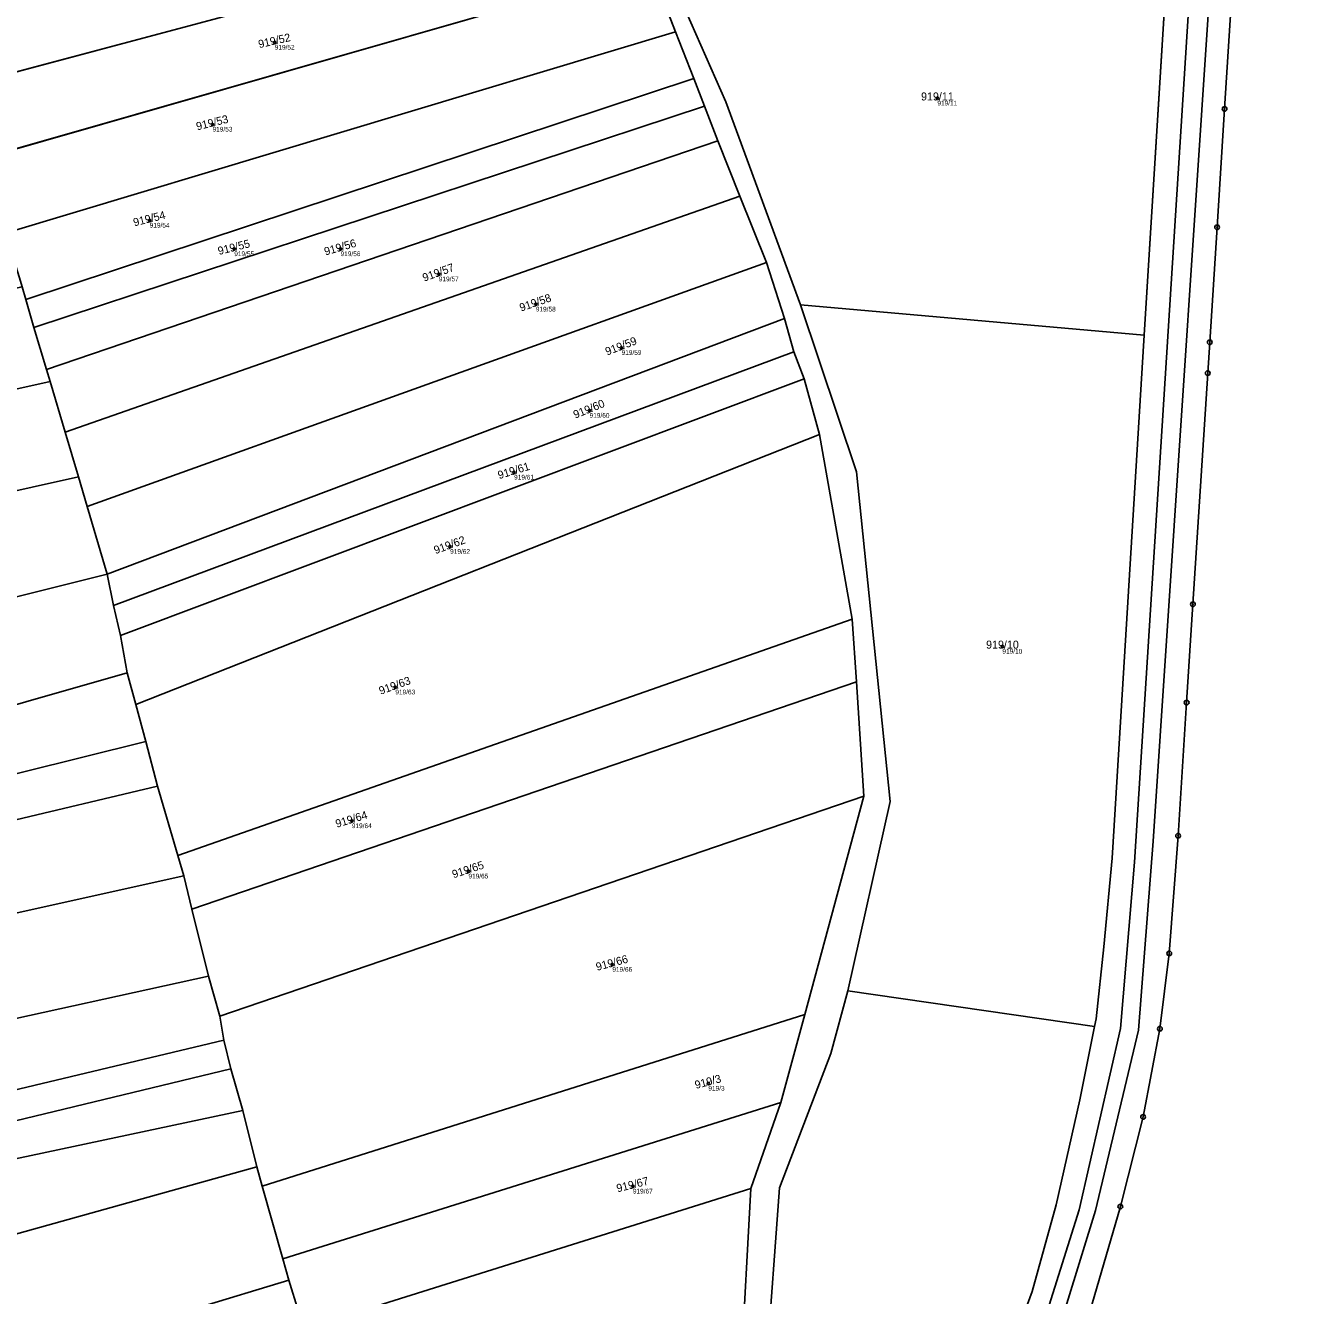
# Model space of a CAD drawing. Extents: x -603967 to -594699, y -1179315 to -1165625.
# Drawn here: x -595422.6 to -595151.9, y -1172233.4 to -1171963.5 of the extents above; entities that cross this region are included whole.
import ezdxf

# ---------------------------------------------------------------- set-up
doc = ezdxf.new("R2010")
doc.units = 0
for name, color, linetype in [('Definiční body', 7, 'Continuous'), ('Hranice parcel', 7, 'Continuous'), ('Parcelní čísla', 7, 'Continuous'), ('Polygon ku', 7, 'Continuous'), ('Polygon parcely', 7, 'Continuous'), ('Značky bodu BP', 7, 'Continuous')]:
    doc.layers.add(name, color=color, linetype=linetype)

msp = doc.modelspace()

# ---------------------------------------------------------------- linework, layer by layer
at = {"layer": 'Definiční body'}
for centre in [(-595369.67, -1171967.13994), (-595228.88, -1171978.99994), (-595382.88, -1171984.54994), (-595396.24, -1172004.94994), (-595378.27, -1172011.01994), (-595355.68, -1172011.01994), (-595334.8, -1172016.36994), (-595314.19, -1172022.77994), (-595295.97, -1172032.00994), (-595302.77, -1172045.36994), (-595318.8, -1172058.48994), (-595332.4, -1172074.26994), (-595215.06, -1172095.48994), (-595344.05, -1172104.14994), (-595353.28, -1172132.56994), (-595328.51, -1172143.25994), (-595297.94, -1172163.08994), (-595277.54, -1172188.34994), (-595293.57, -1172210.20994)]:
    msp.add_circle(centre, 0.25, dxfattribs=at)
at = {"layer": 'Hranice parcel'}
for p, q in [((-595436.89, -1171976.63), (-595295.3, -1171938.83)), ((-595179.73, -1171944.71), (-595184.92, -1172029.27)), ((-595432.04, -1171991.8), (-595289.85, -1171951.06)), ((-595284.51, -1171964.87), (-595289.85, -1171951.06)), ((-595426.91, -1172007.66), (-595284.51, -1171964.87)), ((-595280.65, -1171974.79), (-595284.51, -1171964.87)), ((-595422.54, -1172021.73), (-595280.65, -1171974.79)), ((-595278.37, -1171980.67), (-595280.65, -1171974.79)), ((-595420.82, -1172027.64), (-595278.37, -1171980.67)), ((-595275.55, -1171988.01), (-595278.37, -1171980.67)), ((-595418.16, -1172036.59), (-595275.55, -1171988.01)), ((-595270.84, -1171999.79), (-595275.55, -1171988.01)), ((-595414.19, -1172049.95), (-595270.84, -1171999.79)), ((-595265.2, -1172013.86), (-595270.84, -1171999.79)), ((-595409.53, -1172065.69), (-595265.2, -1172013.86)), ((-595261.36, -1172025.79), (-595265.2, -1172013.86)), ((-595422.54, -1172021.73), (-595423.36, -1172019.05)), ((-595420.82, -1172027.64), (-595422.54, -1172021.73)), ((-595184.92, -1172029.27), (-595257.97, -1172022.86)), ((-595418.16, -1172036.59), (-595420.82, -1172027.64)), ((-595405.24, -1172080.1), (-595261.36, -1172025.79)), ((-595259.34, -1172032.84), (-595261.36, -1172025.79)), ((-595184.92, -1172029.27), (-595191.74, -1172140.42)), ((-595403.94, -1172086.77), (-595259.34, -1172032.84)), ((-595257.17, -1172038.61), (-595259.34, -1172032.84)), ((-595417.4, -1172039.15), (-595418.16, -1172036.59)), ((-595402.44, -1172093.12), (-595257.17, -1172038.61)), ((-595253.93, -1172050.38), (-595257.17, -1172038.61)), ((-595414.19, -1172049.95), (-595417.4, -1172039.15)), ((-595411.39, -1172059.43), (-595414.19, -1172049.95)), ((-595399.19, -1172107.78), (-595253.93, -1172050.38)), ((-595247, -1172089.65), (-595253.93, -1172050.38)), ((-595409.53, -1172065.69), (-595411.39, -1172059.43)), ((-595405.24, -1172080.1), (-595409.53, -1172065.69)), ((-595403.94, -1172086.77), (-595405.24, -1172080.1)), ((-595402.44, -1172093.12), (-595403.94, -1172086.77)), ((-595390.28, -1172139.84), (-595247, -1172089.65)), ((-595246.04, -1172102.95), (-595247, -1172089.65)), ((-595401.02, -1172101.06), (-595402.44, -1172093.12)), ((-595399.19, -1172107.78), (-595401.02, -1172101.06)), ((-595387.26, -1172151.26), (-595246.04, -1172102.95)), ((-595244.51, -1172127.29), (-595246.04, -1172102.95)), ((-595397.07, -1172115.64), (-595399.19, -1172107.78)), ((-595394.61, -1172125.16), (-595397.07, -1172115.64)), ((-595390.28, -1172139.84), (-595394.61, -1172125.16)), ((-595381.35, -1172173.98), (-595244.51, -1172127.29)), ((-595257.05, -1172173.66), (-595244.51, -1172127.29)), ((-595389.01, -1172144.16), (-595390.28, -1172139.84)), ((-595387.26, -1172151.26), (-595389.01, -1172144.16)), ((-595383.74, -1172165.52), (-595387.26, -1172151.26)), ((-595381.35, -1172173.98), (-595383.74, -1172165.52)), ((-595195.5, -1172176.24), (-595247.9, -1172168.65)), ((-595380.47, -1172179.08), (-595381.35, -1172173.98)), ((-595257.05, -1172173.66), (-595372.33, -1172210.16)), ((-595262.16, -1172192.38), (-595257.05, -1172173.66)), ((-595195.5, -1172176.24), (-595198.62, -1172191.76)), ((-595195.17, -1172174.58), (-595195.5, -1172176.24)), ((-595379.01, -1172185.19), (-595380.47, -1172179.08)), ((-595376.44, -1172194.09), (-595379.01, -1172185.19)), ((-595367.96, -1172225.59), (-595262.16, -1172192.38)), ((-595268.54, -1172210.67), (-595262.16, -1172192.38)), ((-595373.49, -1172206.02), (-595376.44, -1172194.09)), ((-595373.49, -1172206.02), (-595372.33, -1172210.16)), ((-595372.33, -1172210.16), (-595367.96, -1172225.59)), ((-595358.96, -1172239.04), (-595268.54, -1172210.67)), ((-595367.96, -1172225.59), (-595366.66, -1172230.12)), ((-595366.66, -1172230.12), (-595364.62, -1172236.79))]:
    msp.add_line(p, q, dxfattribs=at)
for points in [[(-595614.99, -1172728.08), (-595485.6, -1172718.27), (-595469.02, -1172715.88), (-595452.67, -1172711.39), (-595435.94, -1172706.52), (-595417.7, -1172697.86), (-595396.14, -1172682.74), (-595379.24, -1172664.74), (-595364.87, -1172641.88), (-595245.56, -1172343.06), (-595211.48, -1172255.72), (-595198.77, -1172215.16), (-595189.93, -1172176.63), (-595186.99, -1172141.32), (-595172.43, -1171911.11), (-595166.58, -1171849.34), (-595160.46, -1171814.51)], [(-595154.75, -1171815.44), (-595162.53, -1171850.61), (-595168.23, -1171914.37), (-595183.05, -1172136.8), (-595186.12, -1172176.97), (-595195.28, -1172215.3), (-595207.72, -1172255.73)], [(-595361.58, -1172651.8), (-595360.37, -1172650.1), (-595346.02, -1172615.53), (-595329.12, -1172573.02), (-595271.57, -1172428.23), (-595202.97, -1172255.62), (-595196.03, -1172235.34), (-595190, -1172214.48), (-595185.15, -1172195.43), (-595181.59, -1172176.7), (-595179.6, -1172160.68), (-595177.73, -1172135.68), (-595175.91, -1172107.37), (-595174.57, -1172086.49), (-595171.41, -1172037.37), (-595170.99, -1172030.81), (-595169.44, -1172006.38), (-595167.84, -1171981.23), (-595165.87, -1171950.1), (-595163.4, -1171911), (-595156.5, -1171851.8), (-595154.45, -1171837.7)], [(-595296.16, -1171929.1), (-595273.84, -1171979.7), (-595257.97, -1172022.86)], [(-595257.97, -1172022.86), (-595246.07, -1172058.34), (-595238.88, -1172128.39), (-595247.9, -1172168.65)], [(-595417.4, -1172039.15), (-595634.99, -1172087.51), (-595717.27, -1172090.74), (-595850.24, -1172104.76)], [(-595411.39, -1172059.43), (-595634.37, -1172109.16), (-595713.68, -1172113.3), (-595849.56, -1172125.95)], [(-595405.24, -1172080.1), (-595474.4, -1172097.4), (-595634.19, -1172131.18), (-595714.75, -1172133.65), (-595848.84, -1172148.42)], [(-595401.02, -1172101.06), (-595465.69, -1172119.53), (-595636.9, -1172153.7), (-595716.89, -1172154.92), (-595848.09, -1172171.59)], [(-595397.07, -1172115.64), (-595476, -1172135.27), (-595555.16, -1172150.12), (-595636.88, -1172168.99), (-595717.66, -1172171.16), (-595847.62, -1172186.33)], [(-595394.61, -1172125.16), (-595460.23, -1172140.69), (-595556.81, -1172158.18), (-595637.46, -1172177.29), (-595698.74, -1172176.1), (-595847.38, -1172193.93)], [(-595191.74, -1172140.42), (-595193.52, -1172159.27), (-595195.17, -1172174.58)], [(-595389.01, -1172144.16), (-595556.76, -1172181.45), (-595636.89, -1172202.33), (-595718.82, -1172202.48), (-595842.05, -1172213.92), (-595846.71, -1172214.8)], [(-595383.74, -1172165.52), (-595638.46, -1172221.48), (-595708, -1172221.43), (-595845.98, -1172237.49)], [(-595247.9, -1172168.65), (-595251.53, -1172181.97), (-595262.44, -1172210.49), (-595265.18, -1172248.07), (-595290.37, -1172337.96), (-595310.56, -1172368.13), (-595345.23, -1172408.43), (-595369.11, -1172422.96)], [(-595380.47, -1172179.08), (-595468.71, -1172200.16), (-595537.52, -1172214.35), (-595639.64, -1172231.83), (-595845.51, -1172252.01)], [(-595379.01, -1172185.19), (-595445.63, -1172201.3), (-595569.76, -1172226.91), (-595626.71, -1172235.67), (-595733.16, -1172247.62), (-595845.3, -1172258.35)], [(-595198.62, -1172191.76), (-595203.6, -1172214.14), (-595208.7, -1172232.54), (-595216.24, -1172252.95)], [(-595376.44, -1172194.09), (-595553.11, -1172231.59), (-595702.14, -1172250.98), (-595790.28, -1172260.88), (-595845.04, -1172266.26)], [(-595844.45, -1172279.7), (-595807.64, -1172275.77), (-595645.29, -1172262.9), (-595489.36, -1172234.14), (-595431.9, -1172222.29), (-595373.49, -1172206.02)], [(-595316.37, -1172369.82), (-595313.04, -1172365.82), (-595292.56, -1172334.31), (-595270.53, -1172248.34), (-595268.54, -1172210.67)], [(-595843.02, -1172306.44), (-595818.95, -1172303.5), (-595697.62, -1172294.38), (-595608.27, -1172285.4), (-595537.16, -1172274.43), (-595491.81, -1172262.75), (-595489.7, -1172262.62), (-595425.55, -1172247.98), (-595366.66, -1172230.12)]]:
    msp.add_lwpolyline(points, dxfattribs=at)
at = {"layer": 'Polygon ku'}
msp.add_lwpolyline([(-595196.03, -1172235.34), (-595190, -1172214.48), (-595185.15, -1172195.43), (-595181.59, -1172176.7), (-595179.6, -1172160.68), (-595177.73, -1172135.68), (-595175.91, -1172107.37), (-595174.57, -1172086.49), (-595171.41, -1172037.37), (-595170.99, -1172030.81), (-595169.44, -1172006.38), (-595167.84, -1171981.23), (-595165.87, -1171950.1), (-595163.4, -1171911), (-595156.5, -1171851.8), (-595154.45, -1171837.7), (-595151.3, -1171816)], dxfattribs=at)
at = {"layer": 'Polygon parcely'}
for points in [[(-595207.72, -1172255.73), (-595195.28, -1172215.3), (-595186.12, -1172176.97), (-595183.05, -1172136.8), (-595168.23, -1171914.37), (-595162.53, -1171850.61), (-595154.75, -1171815.44), (-595160.46, -1171814.51), (-595166.58, -1171849.34), (-595172.43, -1171911.11), (-595186.99, -1172141.32), (-595189.93, -1172176.63), (-595198.77, -1172215.16), (-595211.48, -1172255.72)], [(-595196.03, -1172235.34), (-595190, -1172214.48), (-595185.15, -1172195.43), (-595181.59, -1172176.7), (-595179.6, -1172160.68), (-595177.73, -1172135.68), (-595175.91, -1172107.37), (-595174.57, -1172086.49), (-595171.41, -1172037.37), (-595170.99, -1172030.81), (-595169.44, -1172006.38), (-595167.84, -1171981.23), (-595165.87, -1171950.1), (-595163.4, -1171911), (-595156.5, -1171851.8), (-595154.45, -1171837.7), (-595151.3, -1171816), (-595154.75, -1171815.44), (-595162.53, -1171850.61), (-595168.23, -1171914.37), (-595183.05, -1172136.8), (-595186.12, -1172176.97), (-595195.28, -1172215.3), (-595207.72, -1172255.73)], [(-595211.48, -1172255.72), (-595198.77, -1172215.16), (-595189.93, -1172176.63), (-595186.99, -1172141.32), (-595172.43, -1171911.11)], [(-595265.18, -1172248.07), (-595262.44, -1172210.49), (-595251.53, -1172181.97), (-595247.9, -1172168.65), (-595238.88, -1172128.39), (-595246.07, -1172058.34), (-595257.97, -1172022.86), (-595273.84, -1171979.7), (-595296.16, -1171929.1)], [(-595179.73, -1171944.71), (-595184.92, -1172029.27), (-595191.74, -1172140.42), (-595193.52, -1172159.27), (-595195.17, -1172174.58), (-595195.5, -1172176.24), (-595198.62, -1172191.76), (-595203.6, -1172214.14), (-595208.7, -1172232.54), (-595216.24, -1172252.95)], [(-595289.85, -1171951.06), (-595284.51, -1171964.87), (-595280.65, -1171974.79), (-595278.37, -1171980.67), (-595275.55, -1171988.01), (-595270.84, -1171999.79), (-595265.2, -1172013.86), (-595261.36, -1172025.79), (-595259.34, -1172032.84), (-595257.17, -1172038.61), (-595253.93, -1172050.38), (-595247, -1172089.65), (-595246.04, -1172102.95), (-595244.51, -1172127.29), (-595257.05, -1172173.66), (-595262.16, -1172192.38), (-595268.54, -1172210.67), (-595270.53, -1172248.34)]]:
    msp.add_lwpolyline(points, dxfattribs=at)
for points in [[(-595295.3, -1171938.83), (-595301.19, -1171925.6), (-595441.54, -1171962.12), (-595441.17, -1171963.29), (-595438.6, -1171971.3), (-595436.89, -1171976.63)], [(-595273.84, -1171979.7), (-595257.97, -1172022.86), (-595184.92, -1172029.27), (-595179.73, -1171944.71), (-595296.16, -1171929.1)], [(-595289.85, -1171951.06), (-595295.3, -1171938.83), (-595436.89, -1171976.63), (-595436.68, -1171977.29), (-595434.72, -1171983.42), (-595432.04, -1171991.8)], [(-595284.51, -1171964.87), (-595289.85, -1171951.06), (-595432.04, -1171991.8), (-595430.36, -1171997.05), (-595426.91, -1172007.66)], [(-595280.65, -1171974.79), (-595284.51, -1171964.87), (-595426.91, -1172007.66), (-595423.93, -1172017.11), (-595423.36, -1172019.05), (-595422.54, -1172021.73)], [(-595278.37, -1171980.67), (-595280.65, -1171974.79), (-595422.54, -1172021.73), (-595420.82, -1172027.64)], [(-595275.55, -1171988.01), (-595278.37, -1171980.67), (-595420.82, -1172027.64), (-595418.16, -1172036.59)], [(-595270.84, -1171999.79), (-595275.55, -1171988.01), (-595418.16, -1172036.59), (-595417.4, -1172039.15), (-595414.19, -1172049.95)], [(-595265.2, -1172013.86), (-595270.84, -1171999.79), (-595414.19, -1172049.95), (-595411.39, -1172059.43), (-595409.53, -1172065.69)], [(-595261.36, -1172025.79), (-595265.2, -1172013.86), (-595409.53, -1172065.69), (-595405.24, -1172080.1)], [(-595418.16, -1172036.59), (-595420.82, -1172027.64), (-595422.54, -1172021.73), (-595423.36, -1172019.05), (-595631.94, -1172063.77), (-595714.57, -1172067.54), (-595850.9, -1172084.15), (-595850.24, -1172104.76), (-595717.27, -1172090.74), (-595634.99, -1172087.51), (-595417.4, -1172039.15)], [(-595246.07, -1172058.34), (-595238.88, -1172128.39), (-595247.9, -1172168.65), (-595195.5, -1172176.24), (-595195.17, -1172174.58), (-595193.52, -1172159.27), (-595191.74, -1172140.42), (-595184.92, -1172029.27), (-595257.97, -1172022.86)], [(-595259.34, -1172032.84), (-595261.36, -1172025.79), (-595405.24, -1172080.1), (-595403.94, -1172086.77)], [(-595257.17, -1172038.61), (-595259.34, -1172032.84), (-595403.94, -1172086.77), (-595402.44, -1172093.12)], [(-595253.93, -1172050.38), (-595257.17, -1172038.61), (-595402.44, -1172093.12), (-595401.02, -1172101.06), (-595399.19, -1172107.78)], [(-595417.4, -1172039.15), (-595634.99, -1172087.51), (-595717.27, -1172090.74), (-595850.24, -1172104.76), (-595849.56, -1172125.95), (-595713.68, -1172113.3), (-595634.37, -1172109.16), (-595411.39, -1172059.43), (-595414.19, -1172049.95)], [(-595247, -1172089.65), (-595253.93, -1172050.38), (-595399.19, -1172107.78), (-595397.07, -1172115.64), (-595394.61, -1172125.16), (-595390.28, -1172139.84)], [(-595411.39, -1172059.43), (-595634.37, -1172109.16), (-595713.68, -1172113.3), (-595849.56, -1172125.95), (-595848.84, -1172148.42), (-595714.75, -1172133.65), (-595634.19, -1172131.18), (-595474.4, -1172097.4), (-595405.24, -1172080.1), (-595409.53, -1172065.69)], [(-595714.75, -1172133.65), (-595848.84, -1172148.42), (-595848.09, -1172171.59), (-595716.89, -1172154.92), (-595636.9, -1172153.7), (-595465.69, -1172119.53), (-595401.02, -1172101.06), (-595402.44, -1172093.12), (-595403.94, -1172086.77), (-595405.24, -1172080.1), (-595474.4, -1172097.4), (-595634.19, -1172131.18)], [(-595246.04, -1172102.95), (-595247, -1172089.65), (-595390.28, -1172139.84), (-595389.01, -1172144.16), (-595387.26, -1172151.26)], [(-595401.02, -1172101.06), (-595465.69, -1172119.53), (-595636.9, -1172153.7), (-595716.89, -1172154.92), (-595848.09, -1172171.59), (-595847.62, -1172186.33), (-595717.66, -1172171.16), (-595636.88, -1172168.99), (-595555.16, -1172150.12), (-595476, -1172135.27), (-595397.07, -1172115.64), (-595399.19, -1172107.78)], [(-595244.51, -1172127.29), (-595246.04, -1172102.95), (-595387.26, -1172151.26), (-595383.74, -1172165.52), (-595381.35, -1172173.98)], [(-595636.88, -1172168.99), (-595717.66, -1172171.16), (-595847.62, -1172186.33), (-595847.38, -1172193.93), (-595698.74, -1172176.1), (-595637.46, -1172177.29), (-595556.81, -1172158.18), (-595460.23, -1172140.69), (-595394.61, -1172125.16), (-595397.07, -1172115.64), (-595476, -1172135.27), (-595555.16, -1172150.12)], [(-595556.81, -1172158.18), (-595637.46, -1172177.29), (-595698.74, -1172176.1), (-595847.38, -1172193.93), (-595846.71, -1172214.8), (-595842.05, -1172213.92), (-595718.82, -1172202.48), (-595636.89, -1172202.33), (-595556.76, -1172181.45), (-595389.01, -1172144.16), (-595390.28, -1172139.84), (-595394.61, -1172125.16), (-595460.23, -1172140.69)], [(-595257.05, -1172173.66), (-595244.51, -1172127.29), (-595381.35, -1172173.98), (-595380.47, -1172179.08), (-595379.01, -1172185.19), (-595376.44, -1172194.09), (-595373.49, -1172206.02), (-595372.33, -1172210.16)], [(-595387.26, -1172151.26), (-595389.01, -1172144.16), (-595556.76, -1172181.45), (-595636.89, -1172202.33), (-595718.82, -1172202.48), (-595842.05, -1172213.92), (-595846.71, -1172214.8), (-595845.98, -1172237.49), (-595708, -1172221.43), (-595638.46, -1172221.48), (-595383.74, -1172165.52)], [(-595383.74, -1172165.52), (-595638.46, -1172221.48), (-595708, -1172221.43), (-595845.98, -1172237.49), (-595845.51, -1172252.01), (-595639.64, -1172231.83), (-595537.52, -1172214.35), (-595468.71, -1172200.16), (-595380.47, -1172179.08), (-595381.35, -1172173.98)], [(-595290.37, -1172337.96), (-595310.56, -1172368.13), (-595345.23, -1172408.43), (-595369.11, -1172422.96), (-595403.5, -1172443.9), (-595307.74, -1172482.81), (-595216.24, -1172252.95), (-595208.7, -1172232.54), (-595203.6, -1172214.14), (-595198.62, -1172191.76), (-595195.5, -1172176.24), (-595247.9, -1172168.65), (-595251.53, -1172181.97), (-595262.44, -1172210.49), (-595265.18, -1172248.07)], [(-595257.05, -1172173.66), (-595372.33, -1172210.16), (-595367.96, -1172225.59), (-595262.16, -1172192.38)], [(-595537.52, -1172214.35), (-595639.64, -1172231.83), (-595845.51, -1172252.01), (-595845.3, -1172258.35), (-595733.16, -1172247.62), (-595626.71, -1172235.67), (-595569.76, -1172226.91), (-595445.63, -1172201.3), (-595379.01, -1172185.19), (-595380.47, -1172179.08), (-595468.71, -1172200.16)], [(-595445.63, -1172201.3), (-595569.76, -1172226.91), (-595626.71, -1172235.67), (-595733.16, -1172247.62), (-595845.3, -1172258.35), (-595845.04, -1172266.26), (-595790.28, -1172260.88), (-595702.14, -1172250.98), (-595553.11, -1172231.59), (-595376.44, -1172194.09), (-595379.01, -1172185.19)], [(-595367.96, -1172225.59), (-595366.66, -1172230.12), (-595364.62, -1172236.79), (-595363.48, -1172240.48), (-595358.96, -1172239.04), (-595268.54, -1172210.67), (-595262.16, -1172192.38)], [(-595790.28, -1172260.88), (-595845.04, -1172266.26), (-595844.85, -1172272.27), (-595844.45, -1172279.7), (-595807.64, -1172275.77), (-595645.29, -1172262.9), (-595489.36, -1172234.14), (-595431.9, -1172222.29), (-595373.49, -1172206.02), (-595376.44, -1172194.09), (-595553.11, -1172231.59), (-595702.14, -1172250.98)], [(-595489.7, -1172262.62), (-595425.55, -1172247.98), (-595366.66, -1172230.12), (-595367.96, -1172225.59), (-595372.33, -1172210.16), (-595373.49, -1172206.02), (-595431.9, -1172222.29), (-595489.36, -1172234.14), (-595645.29, -1172262.9), (-595807.64, -1172275.77), (-595844.45, -1172279.7), (-595843.02, -1172306.44), (-595818.95, -1172303.5), (-595697.62, -1172294.38), (-595608.27, -1172285.4), (-595537.16, -1172274.43), (-595491.81, -1172262.75)], [(-595316.37, -1172369.82), (-595313.04, -1172365.82), (-595292.56, -1172334.31), (-595270.53, -1172248.34), (-595268.54, -1172210.67), (-595358.96, -1172239.04)], [(-595604.66, -1172294.14), (-595562.63, -1172287.86), (-595422.11, -1172255.41), (-595364.62, -1172236.79), (-595366.66, -1172230.12), (-595425.55, -1172247.98), (-595489.7, -1172262.62), (-595491.81, -1172262.75), (-595537.16, -1172274.43), (-595608.27, -1172285.4), (-595697.62, -1172294.38), (-595818.95, -1172303.5), (-595843.02, -1172306.44), (-595842.58, -1172314.58), (-595812.73, -1172310.4)]]:
    msp.add_lwpolyline(points, close=True, dxfattribs=at)
at = {"layer": 'Značky bodu BP'}
for centre, radius in [((-595167.84, -1171981.22988), 0.5), ((-595167.84, -1171981.22988), 0.0303), ((-595169.44, -1172006.37988), 0.5), ((-595169.44, -1172006.37988), 0.0303), ((-595170.99, -1172030.80988), 0.5), ((-595170.99, -1172030.80988), 0.0303), ((-595171.41, -1172037.36988), 0.5), ((-595171.41, -1172037.36988), 0.0303), ((-595174.57, -1172086.48988), 0.5), ((-595174.57, -1172086.48988), 0.0303), ((-595175.91, -1172107.36988), 0.5), ((-595175.91, -1172107.36988), 0.0303), ((-595177.73, -1172135.67988), 0.5), ((-595177.73, -1172135.67988), 0.0303), ((-595179.6, -1172160.67988), 0.5), ((-595179.6, -1172160.67988), 0.0303), ((-595181.59, -1172176.69988), 0.5), ((-595181.59, -1172176.69988), 0.0303), ((-595185.15, -1172195.42988), 0.5), ((-595185.15, -1172195.42988), 0.0303), ((-595190, -1172214.47988), 0.5), ((-595190, -1172214.47988), 0.0303)]:
    msp.add_circle(centre, radius, dxfattribs=at)

# ---------------------------------------------------------------- texts
at = {"layer": 'Definiční body'}
for s, p in [('919/52', (-595369.67, -1171968.629)), ('919/11', (-595228.88, -1171980.489)), ('919/53', (-595382.88, -1171986.039)), ('919/54', (-595396.24, -1172006.439)), ('919/55', (-595378.27, -1172012.509)), ('919/56', (-595355.68, -1172012.509)), ('919/57', (-595334.8, -1172017.859)), ('919/58', (-595314.19, -1172024.269)), ('919/59', (-595295.97, -1172033.499)), ('919/60', (-595302.77, -1172046.859)), ('919/61', (-595318.8, -1172059.979)), ('919/62', (-595332.4, -1172075.759)), ('919/10', (-595215.06, -1172096.979)), ('919/63', (-595344.05, -1172105.639)), ('919/64', (-595353.28, -1172134.059)), ('919/65', (-595328.51, -1172144.749)), ('919/66', (-595297.94, -1172164.579)), ('919/3', (-595277.54, -1172189.839)), ('919/67', (-595293.57, -1172211.699))]:
    msp.add_text(s, height=0.999996, dxfattribs=at).set_placement(p)
at = {"layer": 'Parcelní čísla'}
for s, rotation, p in [('919/52', 13, (-595372.951, -1171968.333)), ('919/53', 14, (-595386.14, -1171985.8)), ('919/54', 14, (-595399.5, -1172006.2)), ('919/55', 14, (-595381.53, -1172012.27)), ('919/56', 16, (-595358.894, -1172012.384)), ('919/57', 20, (-595337.911, -1172017.954)), ('919/58', 19, (-595317.329, -1172024.31)), ('919/59', 21, (-595299.053, -1172033.649)), ('919/60', 21.9999972, (-595305.824, -1172047.062)), ('919/61', 17, (-595321.99, -1172059.909)), ('919/62', 20, (-595335.511, -1172075.854)), ('919/63', 20, (-595347.161, -1172105.734)), ('919/64', 17, (-595356.47, -1172133.989)), ('919/65', 18, (-595331.675, -1172144.735)), ('919/66', 14.9999972, (-595301.178, -1172164.397)), ('919/3', 14.9999972, (-595280.169, -1172189.494)), ('919/67', 14, (-595296.83, -1172211.46))]:
    msp.add_text(s, height=1.699998, rotation=rotation, dxfattribs=at).set_placement(p)
for s, p in [('919/11', (-595232.346, -1171979.425)), ('919/10', (-595218.526, -1172095.915))]:
    msp.add_text(s, height=1.699998, dxfattribs=at).set_placement(p)

doc.saveas('drawing.dxf')
